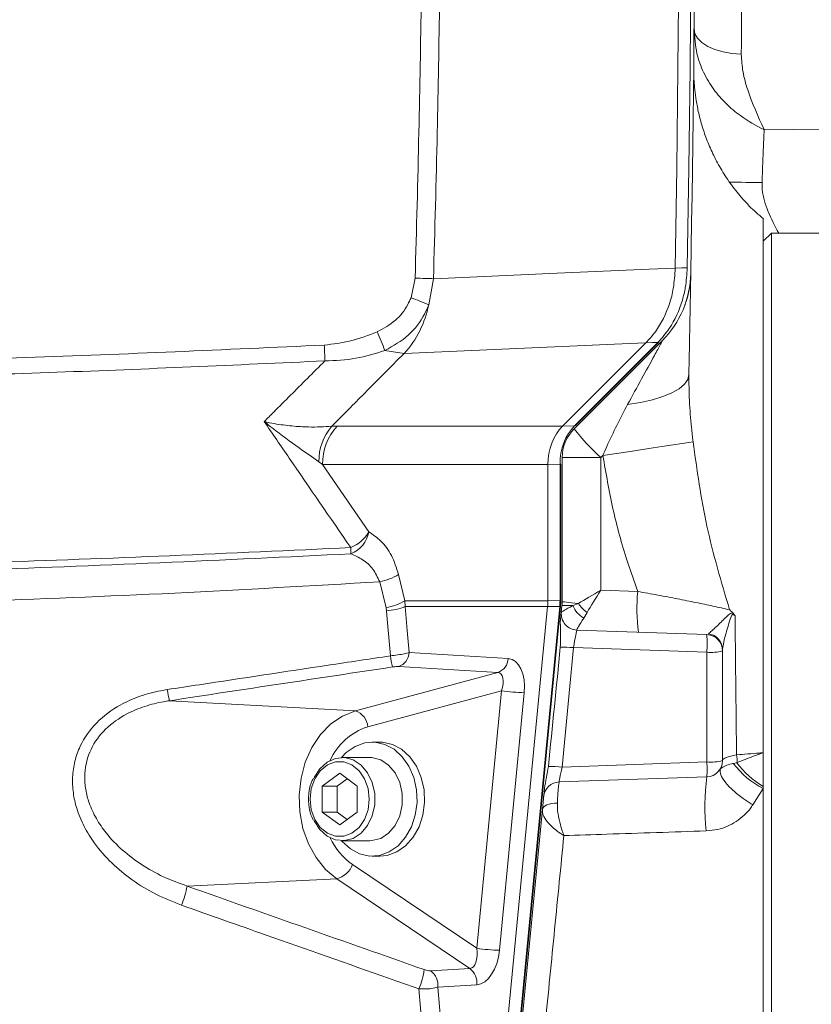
# Model space of a CAD drawing. Header units: millimetres. Extents: x 0 to 8410, y 0 to 5940.
# Tile 304 of 316: x 7372 to 7469, y 3648 to 3769. Entities that reach past the tile are written whole.
import ezdxf

# ---------------------------------------------------------------- set-up
doc = ezdxf.new("R2010")
doc.units = ezdxf.units.MM
doc.header["$LTSCALE"] = 10

msp = doc.modelspace()

# ---------------------------------------------------------------- linework, layer by layer
at = {"color": 7, "linetype": 'Continuous', "lineweight": 0}
for p, q in [((7463.11726, 3744.865003), (7463.11726, 3679.267946)), ((7464.117262, 3743.074718), (7463.11726, 3742.074791)), ((7487.117264, 3743.074718), (7464.117262, 3743.074718)), ((7464.117262, 3743.074718), (7464.117262, 3632.57474)), ((7452.295589, 3738.768283), (7452.295485, 3738.758746)), ((7448.68848, 3729.592982), (7438.471968, 3719.376508)), ((7450.70159, 3729.859057), (7439.88173, 3719.039264)), ((7440.05059, 3719.456974), (7450.276929, 3729.683224)), ((7448.696601, 3729.600969), (7448.68848, 3729.592982)), ((7436.670276, 3714.663807), (7436.670276, 3697.939936)), ((7438.1509, 3714.708272), (7438.246387, 3714.708272)), ((7438.246387, 3697.945062), (7438.246387, 3714.708272)), ((7438.417259, 3715.503636), (7438.417259, 3697.814885)), ((7436.670276, 3697.939936), (7436.670276, 3697.939697)), ((7436.63537, 3697.212282), (7427.382249, 3601.114932)), ((7428.958363, 3601.126614), (7438.212107, 3697.230521)), ((7436.635393, 3697.212401), (7436.63537, 3697.212282)), ((7438.394244, 3697.335664), (7438.189539, 3695.209804)), ((7440.236728, 3694.329801), (7456.187057, 3693.772856)), ((7458.117264, 3691.774073), (7458.117264, 3678.312603)), ((7416.016831, 3680.574718), (7415.084942, 3680.574718)), ((7414.785507, 3678.684774), (7411.399367, 3678.684774)), ((7463.11726, 3679.267946), (7463.11726, 3675.107542)), ((7408.924508, 3675.162497), (7411.091539, 3676.750127)), ((7410.771492, 3675.162497), (7412.015031, 3676.073614)), ((7411.091539, 3676.750127), (7413.258567, 3675.162497)), ((7456.187057, 3676.313821), (7438.056084, 3675.680581)), ((7408.924508, 3671.987), (7408.924508, 3675.162497)), ((7410.771492, 3675.162497), (7408.924508, 3675.162497)), ((7410.771492, 3671.987), (7410.771492, 3675.162497)), ((7413.258567, 3675.162497), (7413.258567, 3671.987)), ((7436.231981, 3674.879733), (7431.97273, 3630.645696)), ((7463.11726, 3675.107542), (7463.11726, 3674.866262)), ((7463.11726, 3674.866262), (7463.11726, 3521.108332)), ((7411.091539, 3670.399371), (7408.924508, 3671.987)), ((7410.771492, 3671.987), (7408.924508, 3671.987)), ((7412.015031, 3671.076003), (7410.771492, 3671.987)), ((7413.258567, 3671.987), (7411.091539, 3670.399371)), ((7411.399367, 3668.464723), (7414.785507, 3668.464723)), ((7415.084942, 3666.574779), (7416.016831, 3666.574779))]:
    msp.add_line(p, q, dxfattribs=at)
at = {"color": 8, "linetype": 'Continuous', "lineweight": 0}
for p, q in [((7419.855545, 3735.13526), (7420.357752, 3737.538043)), ((7422.610196, 3737.471405), (7422.025952, 3734.271351)), ((7439.951497, 3719.417992), (7450.177836, 3729.644361)), ((7419.018331, 3728.301826), (7416.649579, 3728.652898)), ((7410.120416, 3719.353023), (7410.801492, 3719.376508)), ((7410.801492, 3719.376508), (7438.471968, 3719.376508)), ((7438.470873, 3719.375315), (7439.951497, 3719.417992)), ((7408.999796, 3714.663807), (7408.534902, 3715.002957)), ((7408.999796, 3714.663807), (7414.683609, 3706.384483)), ((7436.670276, 3714.663807), (7408.999796, 3714.663807)), ((7438.1509, 3714.708272), (7436.670276, 3714.665595)), ((7438.1509, 3697.945062), (7438.1509, 3714.708272)), ((7443.155582, 3715.503636), (7438.417259, 3715.503636)), ((7443.420987, 3715.769115), (7443.155582, 3715.503636)), ((7443.155582, 3715.503636), (7443.155582, 3699.221793)), ((7416.781123, 3697.060052), (7416.005164, 3700.258795)), ((7418.329309, 3701.138678), (7419.104627, 3697.939936)), ((7443.155582, 3699.221793), (7447.69306, 3699.063364)), ((7419.104627, 3697.939936), (7436.670276, 3697.939936)), ((7419.146958, 3697.212282), (7419.104627, 3697.939936)), ((7436.670276, 3697.939697), (7438.1509, 3697.945062)), ((7438.1509, 3697.945062), (7438.246387, 3697.945062)), ((7416.781123, 3697.060052), (7416.840958, 3696.696225)), ((7436.63537, 3697.212282), (7419.146958, 3697.212282)), ((7428.862265, 3601.113978), (7438.116009, 3697.217766)), ((7438.116009, 3697.217766), (7436.635393, 3697.212401)), ((7439.730349, 3697.335425), (7440.410781, 3697.603288)), ((7441.487673, 3696.486655), (7441.068697, 3695.807043)), ((7439.819659, 3692.171398), (7438.408646, 3677.517477)), ((7456.187057, 3691.599909), (7439.819659, 3692.171398)), ((7419.630664, 3691.562477), (7431.797522, 3690.83387)), ((7456.187057, 3678.138319), (7456.187057, 3691.599909)), ((7430.517639, 3689.121428), (7418.350781, 3689.849916)), ((7413.015234, 3684.400264), (7430.517639, 3689.121428)), ((7430.974501, 3686.880651), (7414.531059, 3682.445231)), ((7427.930291, 3655.265275), (7430.974501, 3686.880651)), ((7390.185245, 3685.655299), (7413.015234, 3684.400264)), ((7433.770205, 3686.63806), (7430.725995, 3655.022684)), ((7438.408646, 3677.517477), (7456.187057, 3678.138319)), ((7459.438923, 3677.961293), (7459.872897, 3678.045574)), ((7463.11726, 3674.866262), (7461.831453, 3672.876182)), ((7412.661905, 3665.567699), (7427.930291, 3655.265275)), ((7392.345562, 3662.900868), (7410.734109, 3663.802806)), ((7427.072032, 3652.778807), (7410.734109, 3663.802806)), ((7422.281402, 3652.491513), (7427.072032, 3652.778807)), ((7427.939943, 3650.771442), (7423.149317, 3650.484148))]:
    msp.add_line(p, q, dxfattribs=at)
at = {"color": 7, "linetype": 'Continuous', "lineweight": 0, "flags": 128}
for points in [[(7452.780794, 3836.770955), (7452.85144, 3824.520174), (7452.884565, 3812.269154), (7452.880177, 3800.018135), (7452.838282, 3787.767235), (7452.758874, 3775.516573), (7452.641952, 3763.266388), (7452.487524, 3751.016918), (7452.295589, 3738.768283)], [(7453.77678, 3738.802257), (7453.968543, 3751.045767), (7454.122829, 3763.289991), (7454.23964, 3775.53505), (7454.318966, 3787.780467), (7454.360816, 3800.026241), (7454.365182, 3812.272015), (7454.332064, 3824.51779), (7454.26147, 3836.763326)], [(7411.314032, 3668.465915), (7411.397125, 3668.369118), (7412.402383, 3667.458239), (7413.542158, 3666.854087), (7414.759296, 3666.586939), (7415.992762, 3666.670266), (7417.180709, 3667.099658), (7418.263561, 3667.853776), (7419.187027, 3668.894831), (7419.904794, 3670.170489), (7420.380875, 3671.616975), (7420.591398, 3673.16145), (7420.525803, 3674.726787), (7420.187379, 3676.234308), (7419.593102, 3677.608434), (7418.772764, 3678.78038), (7417.767502, 3679.691258), (7416.627727, 3680.295411), (7415.410592, 3680.562559), (7414.177123, 3680.479351), (7412.98918, 3680.04984), (7411.906327, 3679.295722), (7411.314032, 3678.683582)], [(7416.016831, 3666.574779), (7416.924647, 3666.670266), (7418.112594, 3667.099658), (7419.195446, 3667.853776), (7420.118912, 3668.894831), (7420.836683, 3670.170489), (7421.312763, 3671.616975), (7421.523283, 3673.16145), (7421.457688, 3674.726787), (7421.119268, 3676.234308), (7420.524987, 3677.608434), (7419.704649, 3678.78038), (7418.69939, 3679.691258), (7417.559612, 3680.295411), (7416.342477, 3680.562559), (7416.016831, 3680.574718)], [(7407.958261, 3676.228586), (7407.958849, 3676.229778), (7408.650908, 3677.309337), (7409.54681, 3678.111854), (7410.580105, 3678.577843), (7411.674163, 3678.672853), (7412.74784, 3678.389731), (7413.721508, 3677.749458), (7414.522952, 3676.799599), (7415.092736, 3675.610605), (7415.388598, 3674.270573), (7415.388598, 3672.878924), (7415.092736, 3671.538893), (7414.522952, 3670.349899), (7413.721508, 3669.400039), (7412.74784, 3668.759766), (7411.674163, 3668.476644), (7410.580105, 3668.571654), (7409.54681, 3669.037643), (7408.650908, 3669.84016), (7407.966632, 3670.903507)], [(7414.785507, 3678.684774), (7415.0603, 3678.672853), (7416.133977, 3678.389731), (7417.107645, 3677.749458), (7417.909092, 3676.799599), (7418.478872, 3675.610605), (7418.774738, 3674.270573), (7418.774738, 3672.878924), (7418.478872, 3671.538893), (7417.909092, 3670.349899), (7417.107645, 3669.400039), (7416.133977, 3668.759766), (7415.0603, 3668.476644), (7414.785507, 3668.464723)]]:
    msp.add_lwpolyline(points, dxfattribs=at)
at = {"color": 8, "linetype": 'Continuous', "lineweight": 0, "flags": 128}
for points in [[(7460.413086, 3765.027586), (7459.269154, 3765.112701), (7458.175282, 3765.307132), (7457.17192, 3765.603724), (7456.296171, 3765.991751), (7455.580431, 3766.456548), (7455.051179, 3766.981068), (7454.727973, 3767.545882), (7454.622771, 3768.130127)], [(7463.224667, 3755.755726), (7480.973329, 3755.936447), (7504.55686, 3756.173554)], [(7422.610196, 3737.471405), (7437.788184, 3738.134566), (7449.11291, 3738.629285), (7452.295589, 3738.768283)], [(7452.295485, 3738.758746), (7453.123468, 3738.783065), (7453.77678, 3738.802257)], [(7422.610196, 3737.471405), (7422.390762, 3737.477961), (7422.147452, 3737.485114), (7421.883068, 3737.492982), (7421.600646, 3737.501446), (7421.303428, 3737.510148), (7420.994829, 3737.519327), (7420.678391, 3737.528625), (7420.357752, 3737.538043)], [(7448.68848, 3729.592982), (7445.775378, 3729.466263), (7419.018331, 3728.301826)], [(7450.177836, 3729.644361), (7449.524525, 3729.625169), (7448.696601, 3729.600969)], [(7453.979555, 3725.715342), (7453.836384, 3725.108567), (7453.43494, 3724.520388), (7452.78396, 3723.963562), (7451.897646, 3723.450247), (7450.795288, 3722.991648), (7449.500921, 3722.597781), (7448.042738, 3722.277108), (7446.452509, 3722.036782)], [(7454.489405, 3717.458192), (7453.981931, 3717.369262), (7453.159171, 3717.23539), (7452.044319, 3717.060152), (7450.66877, 3716.848436), (7449.071298, 3716.606441), (7447.296913, 3716.340724), (7445.395622, 3716.059032), (7443.420987, 3715.769115)], [(7417.314849, 3691.165748), (7416.927538, 3695.685688), (7416.840958, 3696.696225)], [(7419.146958, 3697.212282), (7419.398143, 3694.278303), (7419.630664, 3691.562477)], [(7410.734109, 3663.802806), (7409.367371, 3664.945784), (7408.193003, 3666.392747), (7407.252359, 3668.092552), (7406.578585, 3669.985596), (7406.195409, 3672.005001), (7406.116332, 3674.079719), (7406.34413, 3676.136676), (7406.870789, 3678.103391), (7407.677754, 3679.910603), (7408.736597, 3681.494537), (7410.010028, 3682.79964), (7411.453183, 3683.77966), (7413.015234, 3684.400264)], [(7407.458807, 3673.574749), (7407.60596, 3672.275964), (7408.03549, 3671.08244), (7408.712606, 3670.090738), (7409.582446, 3669.381324), (7410.574547, 3669.011656), (7411.608527, 3669.011656), (7412.600628, 3669.381324), (7413.470469, 3670.090738), (7414.147585, 3671.08244), (7414.577118, 3672.275964), (7414.724267, 3673.574749), (7414.577118, 3674.873534), (7414.147585, 3676.067057), (7413.470469, 3677.05876), (7412.600628, 3677.768174), (7411.608527, 3678.137842), (7410.574547, 3678.137842), (7409.582446, 3677.768174), (7408.712606, 3677.05876), (7408.03549, 3676.067057), (7407.60596, 3674.873534), (7407.458807, 3673.574749)], [(7435.983705, 3672.301355), (7436.032529, 3672.466698), (7436.144958, 3672.620359), (7436.317305, 3672.757331), (7436.543929, 3672.873083), (7436.817403, 3672.963801), (7437.12877, 3673.026505), (7437.467846, 3673.059288), (7437.823507, 3673.060957)], [(7425.717103, 3593.218032), (7425.226404, 3598.932448), (7423.264197, 3621.790829), (7420.818756, 3650.294367)], [(7423.149317, 3650.484148), (7425.239745, 3626.096669), (7427.382249, 3601.114932)]]:
    msp.add_lwpolyline(points, dxfattribs=at)
at = {"color": 7, "linetype": 'Continuous', "lineweight": 0}
for centre, radius, start, end in [((3454.817261, 3807.574759), 4000, 359.005313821, 0.454754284), ((7442.216307, 3738.344368), 12, 315, 359.00531382), ((7450.179432, 3729.786059), 0.141707, 269.35480404, 313.47347764), ((7443.417261, 3715.503691), 5, 135, 180), ((7439.953507, 3719.558323), 0.140345, 269.17943306, 313.76827786), ((7433.417261, 3697.814927), 5, 354.5, 359.9999652), ((7440.306523, 3696.328637), 2, 174.5, 268), ((7456.117261, 3691.774076), 2, 0, 88), ((7456.117261, 3678.312564), 2, 272, 0), ((7438.125886, 3673.681853), 2, 92, 174.5)]:
    msp.add_arc(centre, radius, start, end, dxfattribs=at)
at = {"color": 8, "linetype": 'Continuous', "lineweight": 0}
for centre, radius, start, end in [((3454.607864, 3804.531384), 4006, 359.434988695, 359.71758659), ((7459.62277, 3505.930482), 243.3704, 89.21246877, 90.15885068), ((7409.922211, 3736.627143), 12.330868, 317.53337413, 348.98602812), ((7282.667577, 3387.318675), 373.894257, 68.11645148, 68.47442562), ((7278.646359, 3673.169393), 148.73906, 21.90234675, 22.85674249), ((7208.788507, 3719.119703), 200.667659, 2.3598357, 2.9114856), ((7415.104453, 3715.072463), 6.569919, 139.34223464, 180.60616359), ((7415.686332, 3714.808252), 6.688096, 136.91811848, 181.2375315), ((7465.113919, 3739.119732), 32.247303, 218.51373534, 227.08320147), ((7410.655034, 3708.79183), 4.693052, 292.45874973, 329.13882415), ((7411.049388, 3707.108819), 3.705702, 292.63089799, 348.72809668), ((7358.112475, 3702.124543), 54.385333, 1.64782266, 2.45563209), ((7414.468171, 3707.82811), 7.723786, 281.47817811, 299.99353022), ((7471.670555, 3696.982483), 24.067619, 175.04002772, 186.95901177), ((7415.244423, 3704.625783), 7.720216, 281.48134397, 300.0008278), ((7416.39683, 3704.091016), 7.408117, 273.43703483, 291.79160082), ((7438.147263, 3697.350713), 0.136571, 256.77088122, 298.34973521), ((7442.699989, 3698.585667), 3.22209, 202.83147515, 239.58338905), ((7443.848642, 3699.841196), 4.102088, 213.06248499, 234.86161911), ((7440.305935, 3696.333896), 1.998909, 174.54020272, 267.87804742), ((7441.505304, 3692.686382), 14.721899, 355.76773405, 4.23226595), ((7456.138044, 3691.907187), 1.979263, 0.37396145, 82.61050978), ((7438.359212, 3678.306375), 13.941728, 83.98702438, 90.68855617), ((7456.654975, 3697.19713), 5.616746, 265.2212905, 285.09051152), ((7432.009797, 3693.218865), 14.837681, 187.95363971, 193.33267605), ((7417.696653, 3691.673321), 1.937185, 289.73495469, 356.71980676), ((7429.863477, 3690.944865), 1.937228, 289.73556224, 356.7153741), ((7401.670653, 3688.649385), 11.869252, 187.87173148, 194.61103035), ((7434.238634, 3708.267043), 21.634054, 261.32210777, 268.75931154), ((7412.380513, 3682.342976), 2.152976, 2.72228297, 72.85377304), ((7416.758364, 3675.328713), 7.456924, 107.37891005, 156.22940246), ((7457.243843, 3678.425383), 2.656347, 351.77957302, 12.90061728), ((7436.998262, 3664.439327), 13.15398, 83.84485069, 91.17262425), ((7456.65417, 3683.74074), 5.621861, 265.23387444, 285.08494754), ((7442.362321, 3677.22607), 13.854801, 356.22471215, 3.77528785), ((7468.069313, 3684.484909), 10.818558, 217.08522964, 242.75882967), ((7468.93258, 3684.789522), 11.294188, 216.66367218, 239.00956921), ((7482.84703, 3672.642651), 26.911552, 172.15948532, 186.3363696), ((7417.42151, 3672.335295), 8.273705, 205.18043712, 234.88153963), ((7410.082272, 3666.450123), 2.726386, 283.83251245, 341.11555066), ((7382.058389, 3664.613815), 10.428811, 337.06201016, 350.54625132), ((7431.196797, 3676.679011), 21.661444, 261.3268163, 268.75460301), ((7411.801929, 3654.123023), 9.796009, 336.99332078, 351.3266181), ((7420.938751, 3650.719687), 2.223078, 353.91798524, 52.84594408), ((7425.729367, 3651.006979), 2.223089, 353.91807184, 52.84567831)]:
    msp.add_arc(centre, radius, start, end, dxfattribs=at)
at = {"color": 7, "linetype": 'Continuous', "lineweight": 0}
for centre, major_axis, ratio, start_param, end_param in [((7441.46282, 3714.663806), (-0.086395, 5.999603), 0.7986964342, 0.6561817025, 1.5590000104), ((7442.871582, 3714.704387), (0.005121, 6.001003), 0.786649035, 0.6680096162, 1.5708272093), ((7335.616914, 3714.663806), (102.921941, 4.849294), 0.0343300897, 6.2451825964, 6.245478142), ((7335.616914, 3714.663806), (101.053363, 0), 0.0593745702, 0, 0.0002955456), ((7431.877734, 3697.939979), (-0.010842, 5.999994), 0.7987562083, 4.5893928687, 4.7109085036), ((7443.133117, 3725.68393), (28.739694, 285.690534), 0.0055055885, 1.6886576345, 1.74049619)]:
    msp.add_ellipse(centre, major_axis=major_axis, ratio=ratio, start_param=start_param, end_param=end_param, dxfattribs=at)
at = {"color": 8, "linetype": 'Continuous', "lineweight": 0}
for centre, major_axis, ratio, start_param, end_param in [((7443.417261, 3699.221836), (4.999568, 2.894978), 0.0227147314, 1.6100040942, 2.2027667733), ((7443.417261, 3699.221836), (3.070907, 4.894572), 0.0383733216, 1.5948675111, 2.1876301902), ((7433.409689, 3697.945515), (-0.002521, 6.000011), 0.7902000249, 4.5904733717, 4.7119890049), ((7443.417261, 3697.334592), (4.999999, -0.480343), 0.0049885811, 3.1420719, 4.0677456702), ((7443.598373, 3699.215512), (5.282019, 2.692976), 0.0200627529, 2.3822064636, 3.1288049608), ((7443.417261, 3697.334592), (5.023019, -0.001109), 0.0000115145, 3.1418328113, 3.8881900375), ((7443.598373, 3699.215512), (3.362875, 4.884267), 0.0363575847, 2.3679029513, 3.1145014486), ((7439.922424, 3692.339612), (0.314647, 1.99021), 0.037496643, 0.0045933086, 1.6613269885), ((7440.594598, 3699.320406), (0.357954, 4.990546), 0.0208935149, 3.0920676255, 3.14235973), ((7431.307561, 3686.638053), (0.609704, 4.183567), 0.5784494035, 4.796492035, 6.3323817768), ((7517.66174, 3168.983218), (3367.405474, 503.649121), 0.1556307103, 1.5772428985, 1.5853782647), ((7429.743176, 3686.880634), (0.972034, 2.193077), 0.4797625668, 4.9219125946, 6.4578023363), ((7438.512577, 3677.697795), (0.456979, 2.017115), 0.0298889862, 1.6670561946, 3.1494699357), ((6880.677822, 5286.323899), (3959.901533, -1774.838129), 0.3036533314, 4.9760404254, 4.9833961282), ((7426.698967, 3655.265315), (-0.432705, 2.479186), 0.4836963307, 3.0922770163, 4.628166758), ((7428.263352, 3655.022734), (0.609811, 4.239625), 0.5710064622, 3.2584466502, 4.794336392)]:
    msp.add_ellipse(centre, major_axis=major_axis, ratio=ratio, start_param=start_param, end_param=end_param, dxfattribs=at)
for points, knots in [([(7420.357752, 3737.538043), (7420.522165, 3743.506803), (7420.837962, 3754.971319), (7421.029545, 3766.438576), (7421.121384, 3771.935645)], [0, 0, 0, 0, 0.5206290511, 1, 1, 1, 1]), ([(7423.372178, 3771.805588), (7423.280734, 3766.335343), (7423.089392, 3754.889235), (7422.774564, 3743.445848), (7422.610196, 3737.471405)], [0, 0, 0, 0, 0.4779130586, 1, 1, 1, 1]), ([(7463.224667, 3755.755726), (7463.217852, 3755.759142), (7462.221303, 3756.258707), (7460.561434, 3757.209922), (7458.511437, 3758.918414), (7456.953013, 3760.688232), (7455.731402, 3762.770128), (7454.800904, 3765.281474), (7454.686044, 3767.118285), (7454.622771, 3768.130127)], [0, 0, 0, 0, 0.0014693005, 0.2148601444, 0.358157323, 0.5013866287, 0.6559669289, 0.8104830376, 1, 1, 1, 1]), ([(7460.413086, 3765.027586), (7460.457954, 3764.300721), (7460.548743, 3762.829935), (7461.448447, 3759.70709), (7462.483209, 3757.382743), (7463.221371, 3755.762958), (7463.224667, 3755.755726)], [0, 0, 0, 0, 0.2270209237, 0.4593690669, 0.9975862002, 1, 1, 1, 1]), ([(7463.224667, 3755.755726), (7463.187042, 3754.943358), (7463.121842, 3753.535606), (7463.035867, 3751.313701), (7462.990701, 3749.962947), (7462.967794, 3749.277893)], [0, 0, 0, 0, 0.4020731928, 0.6967532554, 1, 1, 1, 1]), ([(7462.967794, 3749.277893), (7462.96661, 3749.106162), (7462.96216, 3748.460232), (7463.142504, 3747.352402), (7463.449148, 3746.380184), (7464.035522, 3744.87563), (7464.54717, 3743.936838), (7465.017031, 3743.074718)], [0, 0, 0, 0, 0.0733505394, 0.2758924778, 0.4791259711, 0.5216662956, 1, 1, 1, 1]), ([(7415.706269, 3730.943862), (7416.487684, 3731.365903), (7417.992331, 3732.17856), (7419.270138, 3733.815279), (7419.728037, 3734.847754), (7419.855545, 3735.13526)], [0, 0, 0, 0, 0.4380712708, 0.8435232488, 1, 1, 1, 1]), ([(7422.025952, 3734.271351), (7421.864702, 3733.888222), (7421.286144, 3732.513565), (7419.63664, 3730.326257), (7417.669713, 3729.224379), (7416.649579, 3728.652898)], [0, 0, 0, 0, 0.1568277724, 0.5626943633, 1, 1, 1, 1]), ([(7409.197143, 3729.312244), (7410.29803, 3729.442452), (7412.537266, 3729.707298), (7414.638218, 3730.527102), (7415.706269, 3730.943862)], [0, 0, 0, 0, 0.4916350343, 1, 1, 1, 1]), ([(7189.585517, 3729.720417), (7201.745294, 3729.124099), (7226.066071, 3727.931404), (7262.598619, 3726.94342), (7299.195625, 3726.540253), (7335.846212, 3726.800354), (7372.537353, 3727.651152), (7396.97763, 3728.758566), (7409.197143, 3729.312244)], [0, 0, 0, 0, 0.1663552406, 0.332727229, 0.4990822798, 0.6660491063, 0.8330330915, 1, 1, 1, 1]), ([(7446.452509, 3722.036782), (7447.030847, 3723.08128), (7448.164952, 3725.12951), (7449.544289, 3727.647231), (7450.37462, 3729.190611), (7450.653028, 3729.731764), (7450.71487, 3729.865652), (7450.704508, 3729.860506), (7450.70159, 3729.859057)], [0, 0, 0, 0, 0.3490033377, 0.6843848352, 0.866201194, 0.9218122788, 0.9779831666, 1, 1, 1, 1]), ([(7416.649579, 3728.652898), (7415.470411, 3728.278965), (7413.076289, 3727.519751), (7410.561949, 3727.428535), (7409.285988, 3727.382246)], [0, 0, 0, 0, 0.4925264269, 1, 1, 1, 1]), ([(7419.018331, 3728.301826), (7417.290103, 3726.566967), (7414.318541, 3723.584003), (7411.358802, 3720.601101), (7410.120416, 3719.353023)], [0, 0, 0, 0, 0.581589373, 1, 1, 1, 1]), ([(7409.285988, 3727.382246), (7398.311452, 3726.878913), (7376.358755, 3725.872081), (7343.404946, 3725.015687), (7310.441466, 3724.636086), (7273.797843, 3724.811566), (7233.472682, 3725.6797), (7204.179185, 3727.088377), (7189.528133, 3727.792922)], [0, 0, 0, 0, 0.149861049, 0.2997716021, 0.4496330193, 0.5995440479, 0.799713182, 1, 1, 1, 1]), ([(7401.824168, 3719.925228), (7402.215656, 3720.317227), (7403.980964, 3722.084839), (7406.467398, 3724.570519), (7408.566197, 3726.664208), (7409.285988, 3727.382246)], [0, 0, 0, 0, 0.1577062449, 0.7111324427, 1, 1, 1, 1]), ([(7453.979555, 3725.715342), (7453.986779, 3724.644077), (7454.001433, 3722.470879), (7454.252706, 3719.690722), (7454.428659, 3718.031143), (7454.489405, 3717.458192)], [0, 0, 0, 0, 0.3889544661, 0.7890434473, 1, 1, 1, 1]), ([(7443.420987, 3715.769115), (7443.578351, 3716.131545), (7444.505016, 3718.265779), (7445.569114, 3720.326231), (7446.452509, 3722.036782)], [0, 0, 0, 0, 0.1698173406, 1, 1, 1, 1]), ([(7412.447865, 3704.454723), (7409.929887, 3708.115134), (7406.385929, 3713.267021), (7402.848312, 3718.430419), (7401.824168, 3719.925228)], [0, 0, 0, 0, 0.710499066, 1, 1, 1, 1]), ([(7401.824168, 3719.925228), (7401.833006, 3719.923239), (7402.2532, 3719.828698), (7403.400411, 3719.600305), (7405.232279, 3719.358263), (7407.720815, 3719.208321), (7409.205354, 3719.297843), (7410.120416, 3719.353023)], [0, 0, 0, 0, 0.00290247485, 0.1380002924, 0.37708874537, 0.61604076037, 1, 1, 1, 1]), ([(7408.534902, 3715.002957), (7407.736601, 3715.553196), (7405.928477, 3716.799468), (7403.603315, 3718.505205), (7402.156803, 3719.656016), (7401.830944, 3719.919744), (7401.824168, 3719.925228)], [0, 0, 0, 0, 0.3800119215, 0.8607141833, 0.9971034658, 1, 1, 1, 1]), ([(7454.489405, 3717.458192), (7454.973246, 3713.986296), (7455.946028, 3707.005899), (7457.966444, 3700.225062), (7458.981949, 3696.816865)], [0, 0, 0, 0, 0.4973780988, 1, 1, 1, 1]), ([(7447.69306, 3699.063364), (7447.254195, 3700.311583), (7446.082453, 3703.644249), (7444.547447, 3709.204365), (7443.797279, 3713.57617), (7443.420987, 3715.769115)], [0, 0, 0, 0, 0.22984962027, 0.61368402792, 1, 1, 1, 1]), ([(7414.683609, 3706.384483), (7415.18208, 3706.044642), (7416.20038, 3705.3504), (7417.530794, 3703.591904), (7418.062687, 3701.957803), (7418.329309, 3701.138678)], [0, 0, 0, 0, 0.3235196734, 0.6609011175, 1, 1, 1, 1]), ([(7189.241539, 3704.759661), (7204.884179, 3704.005681), (7231.49129, 3702.723211), (7269.118305, 3701.849041), (7302.073679, 3701.553673), (7335.035189, 3701.797444), (7371.837481, 3702.595863), (7397.630974, 3703.776509), (7412.447865, 3704.454723)], [0, 0, 0, 0, 0.2105303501, 0.358098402, 0.5056664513, 0.653234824, 0.8008031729, 1, 1, 1, 1]), ([(7225.036006, 3702.272478), (7240.969705, 3701.756092), (7266.027838, 3700.943998), (7300.237804, 3700.688946), (7323.068391, 3700.796871), (7344.827245, 3701.132438), (7373.118126, 3701.801086), (7396.823889, 3702.937887), (7412.475317, 3703.688446)], [0, 0, 0, 0, 0.2551332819, 0.4012353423, 0.5473374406, 0.6203777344, 0.7493592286, 1, 1, 1, 1]), ([(7416.005164, 3700.258795), (7415.750788, 3700.805541), (7415.227691, 3701.929866), (7413.932841, 3703.045349), (7412.961752, 3703.473818), (7412.475317, 3703.688446)], [0, 0, 0, 0, 0.32085549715, 0.65980481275, 1, 1, 1, 1]), ([(7416.005164, 3700.258795), (7407.621291, 3699.771447), (7390.853514, 3698.796751), (7365.999849, 3697.818346), (7344.960363, 3697.252993), (7323.167007, 3696.894659), (7300.300024, 3696.775487), (7266.03308, 3697.048056), (7240.931025, 3697.927735), (7224.969129, 3698.487106)], [0, 0, 0, 0, 0.1317988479, 0.2635982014, 0.3903519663, 0.4621286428, 0.6057008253, 0.7492730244, 1, 1, 1, 1]), ([(7447.69306, 3699.063364), (7448.519356, 3698.917613), (7450.192467, 3698.622491), (7452.602124, 3698.166367), (7454.882507, 3697.711374), (7457.102475, 3697.243701), (7458.325521, 3696.965942), (7458.981949, 3696.816865)], [0, 0, 0, 0, 0.1909641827, 0.3866707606, 0.5774789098, 0.7732260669, 1, 1, 1, 1]), ([(7456.392604, 3693.870011), (7456.516091, 3693.982236), (7456.766216, 3694.209548), (7457.519921, 3694.90138), (7458.275281, 3695.651049), (7458.891077, 3696.236374), (7459.186829, 3696.438123), (7459.346597, 3696.417868), (7459.400165, 3696.411076)], [0, 0, 0, 0, 0.2010960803, 0.4073232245, 0.7595798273, 0.9004089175, 0.9666089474, 1, 1, 1, 1]), ([(7459.655273, 3696.044031), (7459.623521, 3696.081105), (7459.559636, 3696.155697), (7459.468133, 3696.232006), (7459.387941, 3696.254651), (7459.296164, 3696.218522), (7459.100555, 3695.886395), (7458.808875, 3694.818486), (7458.288605, 3693.21232), (7458.174166, 3692.349246), (7458.117264, 3691.920105)], [0, 0, 0, 0, 0.017894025, 0.0360027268, 0.0480091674, 0.0628835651, 0.1008652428, 0.2711346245, 0.6375908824, 1, 1, 1, 1]), ([(7459.655273, 3696.044031), (7459.662908, 3695.248484), (7459.699094, 3691.47779), (7459.756796, 3685.830244), (7459.81297, 3680.818121), (7459.833141, 3679.018441)], [0, 0, 0, 0, 0.1463092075, 0.693469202, 1, 1, 1, 1]), ([(7389.913243, 3687.023822), (7391.230474, 3687.223696), (7397.816643, 3688.223072), (7406.950252, 3689.604546), (7414.768108, 3690.782137), (7417.314849, 3691.165748)], [0, 0, 0, 0, 0.1442456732, 0.7212299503, 1, 1, 1, 1]), ([(7417.314849, 3691.165748), (7417.617294, 3691.201315), (7418.218974, 3691.27207), (7419.033705, 3691.413343), (7419.435687, 3691.513767), (7419.630664, 3691.562477)], [0, 0, 0, 0, 0.3423144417, 0.6809959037, 1, 1, 1, 1]), ([(7418.350781, 3689.849916), (7418.284727, 3689.851799), (7418.150157, 3689.855634), (7417.874394, 3689.837991), (7417.67284, 3689.810817), (7417.572028, 3689.797226)], [0, 0, 0, 0, 0.3251784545, 0.6624725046, 1, 1, 1, 1]), ([(7391.662565, 3660.549346), (7390.600482, 3660.970951), (7388.476633, 3661.814037), (7385.599541, 3663.577949), (7383.044655, 3665.671928), (7381.073611, 3667.908589), (7379.652591, 3670.193994), (7378.781571, 3672.288028), (7378.325222, 3674.340588), (7378.22772, 3676.292203), (7378.511509, 3678.232824), (7379.335204, 3680.571778), (7381.125298, 3683.082745), (7383.791824, 3685.052733), (7386.532222, 3686.258945), (7388.508725, 3686.792782), (7389.64868, 3686.980302), (7389.913243, 3687.023822)], [0, 0, 0, 0, 0.0859664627, 0.171907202, 0.2545906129, 0.3371847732, 0.3996562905, 0.4620560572, 0.5126819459, 0.5632645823, 0.6141860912, 0.6650894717, 0.7552639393, 0.8471380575, 0.9134882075, 0.9799221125, 1, 1, 1, 1]), ([(7390.185245, 3685.655299), (7389.944462, 3685.618591), (7388.915853, 3685.461777), (7387.126385, 3685.011474), (7384.651745, 3683.985101), (7382.245317, 3682.295924), (7380.362834, 3679.742132), (7379.82657, 3677.63226), (7379.753791, 3675.959633), (7379.85024, 3674.729547), (7380.316669, 3672.955314), (7381.161422, 3671.153947), (7382.517653, 3669.185379), (7384.368728, 3667.26888), (7386.750833, 3665.478211), (7389.412587, 3663.974557), (7391.367796, 3663.258804), (7392.345562, 3662.900868)], [0, 0, 0, 0, 0.0204003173, 0.0871484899, 0.153794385, 0.2441803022, 0.3315350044, 0.4205124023, 0.4296361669, 0.4792270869, 0.5288774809, 0.5913656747, 0.6539477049, 0.7382758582, 0.8227092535, 0.9113400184, 1, 1, 1, 1]), ([(7458.117264, 3678.386155), (7458.193346, 3678.488289), (7458.345105, 3678.692014), (7459.338013, 3678.909826), (7459.833141, 3679.018441)], [0, 0, 0, 0, 0.5013359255, 1, 1, 1, 1]), ([(7459.833141, 3679.018441), (7460.749112, 3679.090845), (7461.794713, 3679.173495), (7462.971381, 3679.257528), (7463.11726, 3679.267946)], [0, 0, 0, 0, 0.8760242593, 1, 1, 1, 1]), ([(7459.872897, 3678.045574), (7460.542338, 3678.315134), (7461.407574, 3678.663533), (7462.497069, 3679.052516), (7462.906366, 3679.196383), (7463.113981, 3679.266834), (7463.11726, 3679.267946)], [0, 0, 0, 0, 0.6290579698, 0.8130417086, 0.9970478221, 1, 1, 1, 1]), ([(7457.83266, 3677.260104), (7457.857173, 3677.281039), (7458.190833, 3677.566), (7458.679743, 3677.785514), (7459.37241, 3677.945893), (7459.438923, 3677.961293)], [0, 0, 0, 0, 0.0668844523, 0.9103981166, 1, 1, 1, 1]), ([(7437.823507, 3673.060957), (7437.82957, 3673.163302), (7437.864117, 3673.746508), (7437.927172, 3674.666341), (7438.004182, 3675.51641), (7438.038788, 3675.625871), (7438.056084, 3675.680581)], [0, 0, 0, 0, 0.0661428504, 0.376911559, 0.6885739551, 1, 1, 1, 1]), ([(7438.625167, 3669.100824), (7438.623712, 3669.105077), (7438.621945, 3669.110243), (7438.619726, 3669.116716), (7438.61602, 3669.1276), (7438.605774, 3669.157772), (7438.579937, 3669.234141), (7438.518919, 3669.416542), (7438.356185, 3669.917981), (7438.090659, 3670.837158), (7437.834211, 3672.001725), (7437.826701, 3672.744914), (7437.823507, 3673.060957)], [0, 0, 0, 0, 0.0033708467, 0.004095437, 0.0051334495, 0.011982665, 0.0279565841, 0.0653209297, 0.1547945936, 0.4144407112, 0.75098932, 1, 1, 1, 1]), ([(7461.831453, 3672.876182), (7461.752737, 3672.757971), (7461.220696, 3671.958984), (7459.896025, 3670.728861), (7457.890807, 3669.838849), (7456.585638, 3669.717657), (7456.099878, 3669.672552)], [0, 0, 0, 0, 0.064622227, 0.4367792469, 0.7903798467, 1, 1, 1, 1]), ([(7435.983705, 3672.301355), (7435.996186, 3672.070065), (7436.011549, 3671.785375), (7436.269823, 3671.220086), (7436.584904, 3670.774283), (7437.150664, 3670.191334), (7437.774451, 3669.66504), (7438.330888, 3669.28411), (7438.621978, 3669.10281), (7438.625167, 3669.100824)], [0, 0, 0, 0, 0.2200070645, 0.270801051, 0.5058205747, 0.6063976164, 0.7952226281, 0.9977566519, 1, 1, 1, 1]), ([(7438.625167, 3669.100824), (7438.438039, 3667.20742), (7437.876275, 3661.523348), (7436.909224, 3651.738402), (7435.815714, 3640.673735), (7435.109546, 3633.528009), (7434.801909, 3630.415026)], [0, 0, 0, 0, 0.1517656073, 0.4556062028, 0.7628388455, 1, 1, 1, 1]), ([(7456.099878, 3669.672552), (7452.034191, 3669.53958), (7446.20934, 3669.349073), (7440.384367, 3669.158407), (7438.625167, 3669.100824)], [0, 0, 0, 0, 0.6979900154, 1, 1, 1, 1]), ([(7420.818756, 3650.294367), (7419.568804, 3650.732466), (7413.319023, 3652.92297), (7403.600202, 3656.338031), (7395.131565, 3659.325565), (7391.662565, 3660.549346)], [0, 0, 0, 0, 0.1286103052, 0.6430534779, 1, 1, 1, 1]), ([(7421.485911, 3652.64577), (7421.561148, 3652.621068), (7421.746794, 3652.560117), (7422.035114, 3652.496003), (7422.199232, 3652.493011), (7422.281402, 3652.491513)], [0, 0, 0, 0, 0.25387566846, 0.62643388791, 1, 1, 1, 1]), ([(7423.149317, 3650.484148), (7422.910286, 3650.425106), (7422.439269, 3650.308762), (7421.588538, 3650.259786), (7421.039401, 3650.284455), (7420.818756, 3650.294367)], [0, 0, 0, 0, 0.3813257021, 0.7514148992, 1, 1, 1, 1])]:
    msp.add_open_spline(points, degree=3, knots=knots, dxfattribs=at)
at = {"color": 7, "linetype": 'Continuous', "lineweight": 0}
for points, knots in [([(7463.137071, 3744.831386), (7462.831843, 3745.080921), (7461.931329, 3745.817122), (7460.615253, 3747.205813), (7459.205709, 3748.938285), (7458.011993, 3750.73442), (7457.021258, 3752.548981), (7456.227815, 3754.348758), (7455.618537, 3756.095162), (7455.176846, 3757.747978), (7454.880941, 3759.262192), (7454.704845, 3760.585012), (7454.619199, 3761.633674), (7454.587059, 3762.368849), (7454.578181, 3762.800636), (7454.576434, 3762.991713), (7454.576265, 3763.043798), (7454.57622, 3763.05801)], [0, 0, 0, 0, 0.0563962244, 0.1663856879, 0.2729702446, 0.3758292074, 0.474538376, 0.5685230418, 0.6570106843, 0.7390028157, 0.8131624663, 0.8777093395, 0.9298510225, 0.9640405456, 0.983167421, 0.9954068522, 1, 1, 1, 1]), ([(7448.696601, 3729.600969), (7449.101342, 3730.037787), (7449.922596, 3730.92413), (7451.199825, 3733.087595), (7452.119249, 3735.764731), (7452.246842, 3737.932363), (7452.295485, 3738.758746)], [0, 0, 0, 0, 0.1888061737, 0.3831045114, 0.7648162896, 1, 1, 1, 1]), ([(7450.177836, 3729.644361), (7450.665186, 3730.195489), (7451.945026, 3731.642819), (7453.01366, 3734.069014), (7453.643159, 3736.644699), (7453.726662, 3737.993021), (7453.77678, 3738.802257)], [0, 0, 0, 0, 0.2348625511, 0.6167781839, 0.7699976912, 1, 1, 1, 1]), ([(7454.203586, 3737.783972), (7454.192004, 3737.588849), (7454.158705, 3737.027864), (7453.995873, 3735.949282), (7453.766314, 3734.937277), (7453.514875, 3734.3217), (7453.463438, 3734.195772)], [0, 0, 0, 0, 0.1593165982, 0.4580406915, 0.8891322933, 1, 1, 1, 1]), ([(7454.214501, 3738.135997), (7454.213787, 3738.09469), (7454.212359, 3738.012059), (7454.2014, 3737.384344), (7454.184408, 3736.421381), (7454.158971, 3735.001794), (7454.123287, 3733.058524), (7454.065245, 3729.978061), (7454.012987, 3727.378469), (7453.979555, 3725.715342)], [0, 0, 0, 0, 0.108611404, 0.2172684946, 0.3253626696, 0.4335503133, 0.5834018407, 0.7334753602, 1, 1, 1, 1]), ([(7438.212107, 3697.230521), (7438.217461, 3697.289854), (7438.238868, 3697.527118), (7438.243165, 3697.765953), (7438.246387, 3697.945062)], [0, 0, 0, 0, 0.25007435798, 1, 1, 1, 1]), ([(7458.981949, 3696.816865), (7458.985936, 3696.81285), (7459.122664, 3696.675196), (7459.263467, 3696.541182), (7459.400165, 3696.411076)], [0, 0, 0, 0, 0.0291630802, 1, 1, 1, 1]), ([(7459.400165, 3696.411076), (7459.439166, 3696.368781), (7459.531546, 3696.268597), (7459.608746, 3696.130783), (7459.652205, 3696.049751), (7459.655273, 3696.044031)], [0, 0, 0, 0, 0.4044286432, 0.9579565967, 1, 1, 1, 1]), ([(7438.19167, 3692.247096), (7438.200292, 3692.73991), (7438.21757, 3693.7275), (7438.198895, 3694.715049), (7438.189539, 3695.209804)], [0, 0, 0, 0, 0.4990074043, 1, 1, 1, 1]), ([(7436.231981, 3674.879733), (7436.321008, 3675.330301), (7436.498841, 3676.230324), (7436.65239, 3677.137517), (7436.729069, 3677.590552)], [0, 0, 0, 0, 0.5006188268, 1, 1, 1, 1]), ([(7457.83266, 3677.260104), (7457.820073, 3677.048411), (7457.7949, 3676.625039), (7458.371532, 3675.695226), (7459.33109, 3674.668945), (7460.489605, 3673.730973), (7461.34649, 3673.165004), (7461.751794, 3672.922971), (7461.81544, 3672.885588), (7461.831453, 3672.876182)], [0, 0, 0, 0, 0.2059759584, 0.4119375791, 0.6181727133, 0.8247608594, 0.9725133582, 0.993084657, 1, 1, 1, 1]), ([(7457.902926, 3677.411738), (7457.890555, 3677.387313), (7457.862293, 3677.331511), (7457.8421, 3677.287305), (7457.834865, 3677.266458), (7457.83266, 3677.260104)], [0, 0, 0, 0, 0.3511608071, 0.8022514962, 1, 1, 1, 1]), ([(7407.868653, 3676.160875), (7407.764565, 3675.951794), (7407.47998, 3675.380149), (7407.30055, 3674.477541), (7407.275653, 3673.814727), (7407.266638, 3673.574749)], [0, 0, 0, 0, 0.268943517, 0.7353137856, 1, 1, 1, 1]), ([(7407.266638, 3673.574749), (7407.274694, 3673.347677), (7407.297799, 3672.696377), (7407.475245, 3671.78242), (7407.768515, 3671.18941), (7407.88155, 3670.960847)], [0, 0, 0, 0, 0.247529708, 0.7099771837, 1, 1, 1, 1])]:
    msp.add_open_spline(points, degree=3, knots=knots, dxfattribs=at)

doc.saveas('drawing.dxf')
